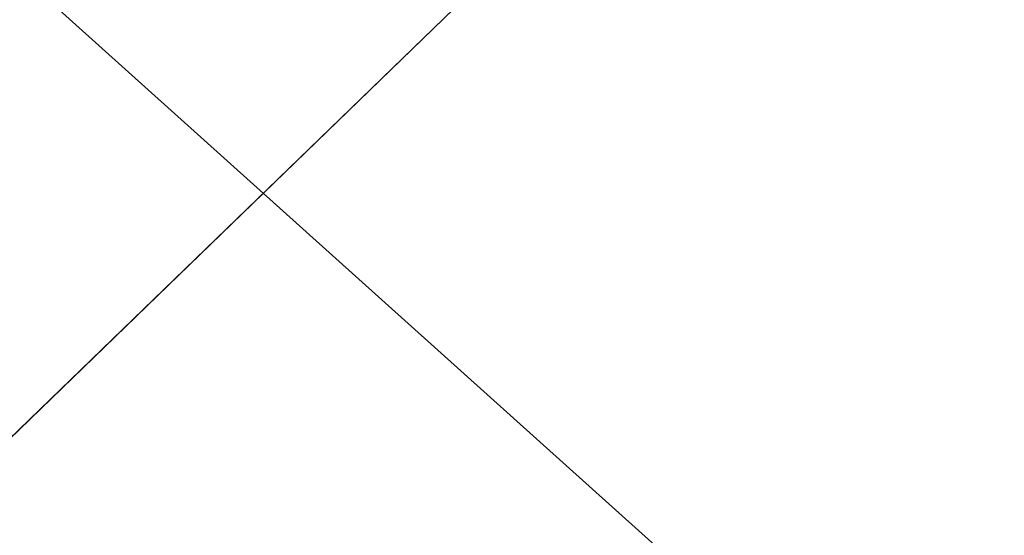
# Model space of a CAD drawing. Header units: millimetres. Extents: x 162876 to 168130, y 402614 to 405602.
# Tile 847 of 1056: x 165504.306 to 165505.046, y 403941.722 to 403942.11. Entities that reach past the tile are written whole.
import ezdxf
from ezdxf import colors
from ezdxf.entities.mleader import LeaderData, LeaderLine
from ezdxf.math import Vec2, Vec3

# ---------------------------------------------------------------- set-up
doc = ezdxf.new("R2010")
doc.units = ezdxf.units.MM
for name, color, linetype, lineweight in [('X-CA190022.004-UO-BGT_Ondergrond$0$GE_367_OWGBerm_groenvoorziening_grasenk_GEM', 253, 'Continuous', 9), ('X-CA190022.004-UO-BGT_Ondergrond$0$GE_407_OTDGeslotenverharding_cementbeton_Vlak_GEM', 253, 'Continuous', 9), ('X-CA190022.004-UO-KAD_Percelen$0$B-WE-KG-GRENS_PERCEEL-GV', 150, 'Continuous', 9), ('X-CA190022.004-UO-OPB_Opbreek_v0.1$0$V-WE-VH-VERHARDING_TEGEL-A-200', 252, 'Continuous', 18), ('X-CA190022.004-UO-OPB_Opbreek_v0.1$0$X-XX-AL-T25- LEADER ASFALT', 7, 'Continuous', 25)]:
    doc.layers.add(name, color=color, linetype=linetype, lineweight=lineweight)
doc.styles.add('X-CA190022.004-UO-OPB_Opbreek_v0.1$0$NLCS-ISO-M200-T25', font='NLCS-ISO.ttf', dxfattribs={"height": 0.5})

msp = doc.modelspace()

# ---------------------------------------------------------------- leaders
at = {"layer": 'X-CA190022.004-UO-OPB_Opbreek_v0.1$0$X-XX-AL-T25- LEADER ASFALT'}
ml = msp.add_multileader_mtext('Standard', dxfattribs=at)
ml.set_content('\\A1;Wegvak 2.16; Fietspad Geerbosch\\PTotaal teervrij:\\PFrezen asfalt 25mm:  273.0m{\\H0.7x;\\S2^ ;\\H1.42857x; }', color=256, style='X-CA190022.004-UO-OPB_Opbreek_v0.1$0$NLCS-ISO-M200-T25')
ml.set_leader_properties(color=256, linetype='ByLayer', lineweight=-1)
ml.build(insert=Vec2(0, 0))
ml.multileader.update_dxf_attribs({"text_left_attachment_type": 5, "text_right_attachment_type": 5, "dogleg_length": 0.5, "arrow_head_size": 0.5})
ctx = ml.context
ctx.base_point, ctx.char_height, ctx.arrow_head_size, ctx.landing_gap_size, ctx.plane_origin, ctx.plane_x_axis, ctx.plane_y_axis = Vec3(165519.48273, 403953.67045), 0.5, 0.5, 0.18, Vec3(165445.82713, 403966.77398), Vec3(0.692899, 0.721035), Vec3(-0.721035, 0.692899)
ctx.left_attachment, ctx.right_attachment = 5, 5
notes = []
notes.append((ctx, [(0, (1, 1, 0), (165519.13628, 403953.30993), (0.692899, 0.721035), 0.5, [(1, [(165496.54628, 403920.17207), (165523.5587, 403949.43517)], 0, [])])]))
ctx.mtext.insert, ctx.mtext.text_direction, ctx.mtext.rotation, ctx.mtext.width, ctx.mtext.flow_direction = Vec3(165517.97311, 403955.37081), Vec3(0.692899, 0.721035), 0.805295, 10.2162077, 5
ctx.mtext.has_bg_fill, ctx.mtext.bg_color, ctx.mtext.bg_scale_factor, ctx.mtext.bg_transparency, ctx.mtext.use_window_bg_color = 1, -1027028792, 1.5, 0, 1
for ctx, leaders in notes:
    for number, flags, end, landing, length, lines in leaders:
        leader = LeaderData()
        leader.index, (leader.has_last_leader_line, leader.has_dogleg_vector, leader.attachment_direction) = number, flags
        leader.last_leader_point, leader.dogleg_vector, leader.dogleg_length = Vec3(end), Vec3(landing), length
        for number, points, colour, breaks in lines:
            line = LeaderLine()
            line.index, line.vertices, line.color, line.breaks = number, Vec3.list(points), colors.encode_raw_color(colour), breaks
            leader.lines.append(line)
        ctx.leaders.append(leader)

# ---------------------------------------------------------------- next in the draw order: hatches: boundary and pattern name
at = {"layer": 'X-CA190022.004-UO-OPB_Opbreek_v0.1$0$V-WE-VH-VERHARDING_TEGEL-A-200'}
h = msp.add_hatch(dxfattribs=at)
h.set_pattern_fill('AVH-TEGEL_300X300_HALFST-SO', color=256, scale=2, pattern_type=2)
h.set_pattern_definition([(0, (0, 0), (0.6, 0.3), [0.6, -0.6]), (90, (0, 0), (-0.6, 4e-17), [])])
edge = h.paths.add_edge_path()
edge.add_line((165502.21851, 403948.25784), (165509.293, 403941.944))
edge.add_arc((165506.53368, 403938.88209), 4.12178, -33.41883, 47.97559, ccw=False)
edge.add_line((165509.974, 403936.612), (165509.288, 403935.914))
edge.add_line((165509.288, 403935.914), (165506.299, 403938.205))
edge.add_line((165506.299, 403938.205), (165508.068, 403940.262))
edge.add_line((165508.068, 403940.262), (165502.868, 403944.836))
edge.add_line((165502.868, 403944.836), (165502.549, 403946.314))
edge.add_line((165502.549, 403946.314), (165501.39472, 403947.32963))
edge.add_line((165501.39472, 403947.32963), (165502.21851, 403948.25784))

# ---------------------------------------------------------------- next in the draw order: linework, layer by layer
at = {"layer": 'X-CA190022.004-UO-BGT_Ondergrond$0$GE_367_OWGBerm_groenvoorziening_grasenk_GEM', "flags": 128}
msp.add_lwpolyline([(165503.293, 403936.224), (165501.649, 403938.443), (165501.693, 403939.269), (165501.76, 403939.335), (165504.789, 403942.27), (165504.206, 403942.881), (165501.969, 403942.681), (165501.41, 403943.249), (165496.305, 403938.312), (165497.763, 403936.831), (165497.568, 403936.696), (165495.044, 403939.523), (165500.547, 403945.616), (165500.229, 403945.879), (165498.003, 403948.09), (165495.343, 403950.194), (165493.382, 403950.786), (165491.549, 403951.006), (165489.683, 403950.612), (165476.688, 403947.364), (165448.956, 403939.557)], dxfattribs=at)
at = {"layer": 'X-CA190022.004-UO-BGT_Ondergrond$0$GE_407_OTDGeslotenverharding_cementbeton_Vlak_GEM', "flags": 128}
msp.add_lwpolyline([(165496.305, 403938.312), (165501.41, 403943.249), (165501.969, 403942.681), (165504.206, 403942.881), (165504.789, 403942.27), (165501.76, 403939.335), (165501.693, 403939.269), (165499.089, 403936.746), (165498.453, 403936.129), (165498.332, 403936.252), (165497.763, 403936.831), (165496.305, 403938.312)], dxfattribs=at)
at = {"layer": 'X-CA190022.004-UO-KAD_Percelen$0$B-WE-KG-GRENS_PERCEEL-GV', "flags": 128}
for points in [[(165465.94, 403977.9), (165485.47, 403959.11), (165489.71, 403955.04), (165500.126, 403945.838), (165504.3, 403942.15), (165507.8, 403939), (165513.006, 403935.006), (165525.447, 403925.461), (165529.8, 403922.245), (165546.98, 403918.48), (165534.04, 403930.46), (165523.606, 403940.115), (165516.49, 403946.7), (165508.07, 403954.49), (165478.67, 403980.52)], [(165177.83, 403840.55), (165196.7, 403790), (165276.2, 403826.7), (165276.248, 403824.924), (165276.3, 403823), (165372.327, 403871.117), (165507.8, 403939), (165504.3, 403942.15), (165497.079, 403937.449), (165489.46, 403932.49), (165323.1, 403852.205), (165220.21, 403802.55), (165215.14, 403802.41), (165211.94, 403806.63), (165196.73, 403847.93), (165189.77, 403851.96), (165128.08, 403946.12)]]:
    msp.add_lwpolyline(points, dxfattribs=at)

doc.saveas('drawing.dxf')
